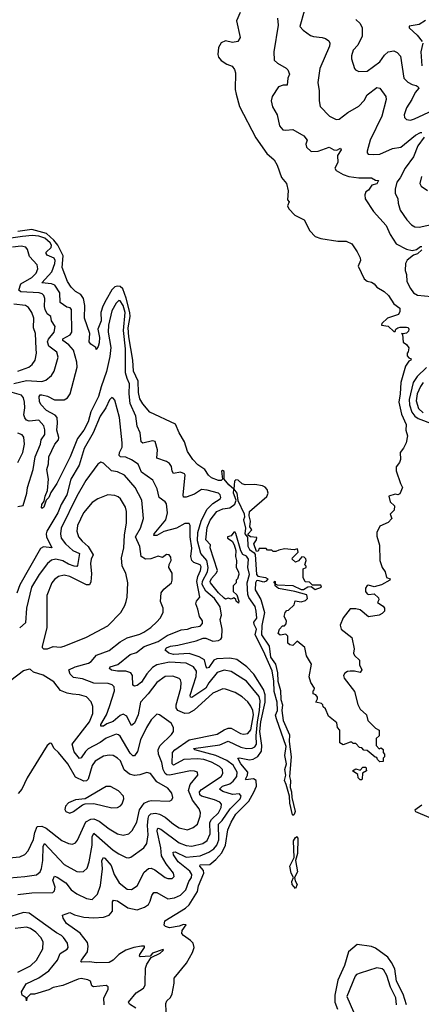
# Model space of a CAD drawing. Extents: x 1954683 to 2060285, y 904798 to 1016299.
# Tile 356 of 472: x 2004108 to 2006971, y 993890 to 1000913. Entities that reach past the tile are written whole.
import ezdxf

# ---------------------------------------------------------------- set-up
doc = ezdxf.new("R2010")
doc.units = 0

msp = doc.modelspace()

# ---------------------------------------------------------------- linework, layer by layer
at = {"layer": '0CON10XD'}
for points in [[(2005678.8, 1000965), (2005653.8, 1000905), (2005680, 1000785), (2005662.5, 1000757.5), (2005625, 1000750), (2005575, 1000762.5), (2005545, 1000747.5), (2005525.5, 1000714.5), (2005520, 1000665), (2005525.7, 1000645), (2005545, 1000623.1), (2005585, 1000596), (2005621.7, 1000581.7), (2005639.1, 1000559.1), (2005645.8, 1000535), (2005643.1, 1000415), (2005652, 1000382), (2005676, 1000295), (2005790.7, 1000070.7), (2005868.9, 999958.9), (2005923, 999913), (2005943.3, 999875), (2005975, 999787.5), (2006010, 999745), (2006021.7, 999691.7), (2006018.3, 999628.3), (2006030, 999615), (2006017.5, 999585), (2006027.5, 999565), (2006069.3, 999519.3), (2006135, 999486), (2006175.9, 999405.9), (2006215, 999366), (2006255, 999352), (2006375, 999333.3), (2006435, 999333.3), (2006475, 999313.3), (2006515, 999257.5), (2006536.2, 999215), (2006536.7, 999195), (2006521.2, 999155), (2006563.8, 999065), (2006585, 999048), (2006615, 999042), (2006635, 999028), (2006655, 999004.2), (2006706.7, 998975), (2006736.2, 998945), (2006776, 998886), (2006817.5, 998855), (2006817.7, 998832.3), (2006809.3, 998810.7), (2006730, 998785), (2006690, 998745), (2006687.5, 998735), (2006735, 998726), (2006775, 998690), (2006785, 998690), (2006790, 998705), (2006803.3, 998715), (2006820.9, 998719.1), (2006865, 998720.8), (2006876.8, 998716.8), (2006882.5, 998705), (2006878.9, 998691.1), (2006865, 998677.5), (2006841.7, 998671.7), (2006830, 998675), (2006838.3, 998668.3), (2006841.7, 998611.7), (2006866.4, 998596.4), (2006881.7, 998571.7), (2006877, 998543), (2006870, 998535), (2006870, 998515), (2006881.7, 998501.7), (2006900, 998495), (2006897.5, 998485), (2006881.7, 998478.3), (2006857.7, 998442.3), (2006825.4, 998325), (2006821.1, 998245), (2006810.4, 998185), (2006830.4, 998100.4), (2006863.8, 998025), (2006861.2, 997985), (2006873.3, 997945), (2006862.5, 997895), (2006845, 997857.5), (2006820, 997825), (2006823, 997777), (2006816.7, 997755), (2006793, 997723), (2006792.5, 997695), (2006822.5, 997605), (2006837.5, 997575), (2006819.3, 997530.7), (2006805, 997523.3), (2006785, 997527.5), (2006740, 997515), (2006750, 997475), (2006780, 997445), (2006777.5, 997415), (2006750, 997385), (2006760, 997355), (2006735, 997327.5), (2006675, 997300), (2006654, 997255), (2006655, 997230), (2006673.8, 997165), (2006676.7, 997055), (2006693.3, 997005), (2006713.3, 996975), (2006723.8, 996933.8), (2006750, 996925), (2006747.5, 996915), (2006687, 996883), (2006635, 996867.5), (2006595, 996878.8), (2006585, 996876.2), (2006572.3, 996857.7), (2006573.8, 996835), (2006585, 996816.7), (2006595, 996812), (2006635, 996817.5), (2006665, 996790), (2006667.5, 996775), (2006660, 996755), (2006699.3, 996729.3), (2006710, 996715), (2006710, 996695), (2006693, 996677), (2006670, 996665), (2006595, 996653.3), (2006535, 996703.3), (2006505, 996711.2), (2006465, 996711.2), (2006414.4, 996645.6), (2006392, 996595), (2006400, 996565), (2006476.7, 996505), (2006492, 996425), (2006486.7, 996395), (2006495, 996377.5), (2006530, 996345), (2006530.7, 996310.7), (2006547.5, 996275), (2006535, 996257.5), (2006495, 996266.2), (2006465, 996265.7), (2006445, 996264.4), (2006425, 996252), (2006417.1, 996235), (2006421.9, 996215), (2006495, 996120), (2006518.8, 996028.8), (2006536.1, 995996.1), (2006580, 995955), (2006590, 995915), (2006645, 995860), (2006670, 995845), (2006670, 995805), (2006650, 995785), (2006650, 995735), (2006671.7, 995711.7), (2006685, 995720), (2006698.3, 995708.3), (2006700, 995685), (2006710, 995675), (2006710, 995655), (2006700, 995645), (2006698.3, 995621.7), (2006675, 995620), (2006660, 995635), (2006655, 995650), (2006641.7, 995651.7), (2006585, 995700), (2006561.7, 995701.7), (2006548.3, 995718.3), (2006531.7, 995721.7), (2006505, 995750), (2006485, 995750), (2006475, 995760), (2006465, 995760), (2006415, 995740), (2006390, 995755), (2006390, 995845), (2006373, 995863), (2006368.3, 995898.3), (2006310, 995945), (2006287, 995997), (2006271.7, 996011.7), (2006270, 996025), (2006260, 996035), (2006220, 996045), (2006231.7, 996068.3), (2006231.7, 996081.7), (2006218.3, 996098.3), (2006200, 996105), (2006200, 996125), (2006208.3, 996131.7), (2006210, 996145), (2006182.5, 996185), (2006172.5, 996225), (2006187.5, 996315), (2006152.5, 996375), (2006140, 996435), (2006085, 996480), (2006055, 996450), (2006033, 996453), (2006020, 996465), (2006020, 996515), (2006005, 996530), (2005965, 996522.5), (2005950, 996535), (2005960, 996565), (2005981.7, 996588.3), (2005995, 996590), (2006007, 996603), (2006010, 996625), (2005992.5, 996655), (2006000, 996685), (2006011.7, 996698.3), (2006025, 996700), (2006065, 996740), (2006071.7, 996768.3), (2006115, 996760), (2006145, 996770), (2006160, 996785), (2006155, 996810), (2006070, 996835), (2005952.5, 996855), (2005930, 996875), (2005930, 996890), (2005922.5, 996895), (2005925, 996907.5), (2005930, 996905), (2005930, 996890), (2005942.5, 996882.5), (2006055, 996876.7), (2006115, 996847.5), (2006131.7, 996848.3), (2006163, 996867), (2006185, 996870), (2006215, 996847.5), (2006260, 996865), (2006255, 996880), (2006195, 996880), (2006175, 996900), (2006143, 996903), (2006130, 996935), (2006130, 996995), (2006150, 997005), (2006150, 997015), (2006140, 997025), (2006150, 997055), (2006147, 997067), (2006135, 997080), (2006118.3, 997081.7), (2006096.4, 997053.6), (2006075, 997042.5), (2006050, 997065), (2006052.5, 997075), (2006092.5, 997115), (2006088.3, 997138.3), (2006065, 997132.5), (2005995, 997137.5), (2005955, 997130), (2005935, 997120), (2005915, 997120), (2005905, 997130), (2005875, 997130), (2005865, 997140), (2005815, 997140), (2005808.3, 997121.7), (2005795, 997120), (2005777.5, 997175), (2005797, 997203), (2005798.3, 997218.3), (2005753.6, 997223.6), (2005737.5, 997235), (2005737.5, 997245), (2005762.5, 997275), (2005747.5, 997295), (2005752.5, 997335), (2005744.3, 997374.3), (2005747.1, 997405), (2005869, 997511), (2005879.2, 997535), (2005871.3, 997561.3), (2005858.1, 997578.1), (2005838.6, 997588.6), (2005785, 997598), (2005715, 997594.4), (2005695, 997602.2), (2005665, 997629.2), (2005648, 997632), (2005639.1, 997620.9), (2005635.3, 997565.3), (2005655, 997535.6), (2005662.6, 997482.6), (2005708.7, 997388.7), (2005709.4, 997365), (2005702.5, 997345), (2005718.8, 997285), (2005713.3, 997245), (2005732.5, 997222.5), (2005735, 997156.7), (2005745, 997134.4), (2005780, 997110), (2005787.5, 997097.5), (2005796.5, 996955), (2005805, 996944.3), (2005860, 996935), (2005877.5, 996925), (2005865, 996907.5), (2005848.3, 996901.7), (2005805, 996912.9), (2005795, 996910), (2005788.1, 996895), (2005787.1, 996845), (2005826.6, 996776.6), (2005852.3, 996685), (2005835, 996592.5), (2005831.5, 996525), (2005885.3, 996445.3), (2005896.9, 996365), (2005931.5, 996315), (2005945.8, 996255), (2005947.3, 996195), (2005968.3, 996128.2), (2005968.8, 996065), (2005980.4, 996025), (2005976.6, 995985), (2005985.9, 995915), (2006031.6, 995811.6), (2006028.4, 995765), (2006044.1, 995655), (2006030.8, 995515), (2006039.1, 995485), (2006035.3, 995435), (2006046.5, 995405), (2006048.8, 995365), (2006071.5, 995265), (2006065, 995242.5), (2006055, 995236.2), (2006052.1, 995242.1), (2006033.4, 995325), (2006032.3, 995375), (2006008.6, 995458.6), (2005994.6, 995485), (2006004.1, 995525), (2005997.1, 995565), (2006010.8, 995605), (2005998.4, 995665), (2006008, 995728), (2005939.1, 995925), (2005932.1, 995952.1), (2005945.5, 995985), (2005942.7, 996045), (2005921.7, 996121.7), (2005918.8, 996195), (2005907.4, 996267.4), (2005845, 996409.2), (2005785.4, 996525), (2005796.7, 996565), (2005778.8, 996598.8), (2005777.1, 996615), (2005797.7, 996645), (2005793.8, 996695), (2005786.4, 996726.4), (2005740.5, 996790.5), (2005733.8, 996813.8), (2005729.1, 996895), (2005746.2, 996955), (2005734.3, 997005), (2005739.4, 997065), (2005725, 997085.6), (2005698.8, 997098.8), (2005683.4, 997123.4), (2005648.8, 997248.8), (2005645, 997257.5), (2005635, 997257.5), (2005615, 997232.5), (2005590, 997225), (2005590, 997215), (2005623, 997193), (2005637.3, 997167.3), (2005647.7, 997127.7), (2005646, 997085), (2005653.3, 997055), (2005650, 997005), (2005667.5, 996975), (2005670, 996955), (2005660, 996925), (2005650, 996915), (2005650, 996895), (2005630, 996875), (2005630, 996835), (2005655, 996810), (2005670, 996765), (2005668.3, 996751.7), (2005650, 996765), (2005648.3, 996778.3), (2005635, 996790), (2005615, 996780), (2005595, 996787.5), (2005575, 996780), (2005565, 996786.7), (2005525, 996824.4), (2005468, 996895), (2005465.8, 996905), (2005475, 996926.9), (2005511.7, 996968.3), (2005517.1, 996985), (2005466.7, 997145), (2005467, 997167), (2005435, 997202.5), (2005445, 997290), (2005465, 997342), (2005513.5, 997405), (2005556.7, 997425), (2005605, 997431.2), (2005642.3, 997457.7), (2005651.3, 997485), (2005631, 997535), (2005633.8, 997565), (2005599.3, 997595), (2005566.7, 997635), (2005565, 997691.2), (2005553, 997697), (2005547.5, 997692.5), (2005552.5, 997635), (2005543.3, 997626.7), (2005525, 997626.2), (2005475, 997645.8), (2005454.3, 997665), (2005428.8, 997705), (2005377.3, 997737.3)], [(2006136, 1000974), (2006104.5, 1000865), (2006128.7, 1000838.7), (2006180.9, 1000800.9), (2006202.4, 1000792.4), (2006265, 1000786.2), (2006288.2, 1000778.2), (2006311.5, 1000761.5), (2006319.5, 1000745), (2006316.2, 1000725), (2006247.3, 1000565), (2006232.9, 1000465), (2006243.1, 1000405), (2006242.2, 1000335), (2006250.6, 1000295), (2006315.7, 1000225.7), (2006365, 1000200.8), (2006385, 1000204.2), (2006447.7, 1000252.3), (2006525, 1000297.5), (2006562.9, 1000337.1), (2006585, 1000376.7), (2006655, 1000429.4), (2006675, 1000424.3), (2006717.5, 1000365), (2006721.1, 1000345), (2006689.2, 1000225), (2006606.4, 1000053.6), (2006585.7, 999975), (2006584.2, 999964.2), (2006592.5, 999955), (2006629.5, 999950.5), (2006676.5, 999953.5), (2006765, 999995.4), (2006825, 1000004.1), (2006930.7, 1000089.3), (2006965, 1000108), (2006975, 1000109.5)], [(2005945.4, 1000925), (2005949.5, 1000875), (2005919.2, 1000685), (2005923.1, 1000625), (2005945, 1000604.2), (2006007.8, 1000567.8), (2006020, 1000555), (2006032.5, 1000525), (2006020, 1000495), (2006015, 1000446.7), (2005987.3, 1000447.3), (2005952.2, 1000435), (2005908, 1000365), (2005900, 1000335), (2005910.5, 1000290.5), (2005944.1, 1000234.1), (2005960, 1000155), (2005985, 1000128), (2006004.1, 1000124.1), (2006055, 1000129.2), (2006133.9, 1000083.9), (2006156.2, 1000055), (2006147.8, 1000025), (2006153.5, 1000005), (2006185, 999972.2), (2006235, 999974.3), (2006315, 1000003.1), (2006347.1, 999985), (2006368.4, 999981.6), (2006395, 999997.5), (2006399.5, 999985), (2006372.7, 999945), (2006376.4, 999895), (2006354.2, 999855), (2006365, 999838), (2006415, 999809.4), (2006455, 999795.6), (2006525, 999784.5), (2006615.4, 999785.4), (2006645, 999769.2), (2006667, 999767), (2006655, 999742.9), (2006618.1, 999731.9), (2006595, 999697.7), (2006575.9, 999684.1), (2006567.9, 999665), (2006570.5, 999635), (2006631.1, 999545), (2006720.8, 999445), (2006750.4, 999380.4), (2006792.2, 999315), (2006866.7, 999276.7), (2006905, 999267.5), (2006937, 999273), (2006965, 999295.4), (2006975.9, 999295)], [(2006504, 1000915), (2006535.4, 1000885.4), (2006549.5, 1000855), (2006550, 1000795), (2006518.5, 1000731.5), (2006486.2, 1000695), (2006474.6, 1000655.4), (2006474.5, 1000634.5), (2006494, 1000565), (2006501.2, 1000555), (2006525, 1000543.3), (2006585, 1000545.6), (2006675, 1000613.6), (2006709.3, 1000660.7), (2006735, 1000683.1), (2006775, 1000691.1), (2006799.5, 1000679.5), (2006822.1, 1000652.1), (2006847.7, 1000495), (2006875, 1000467.3), (2006905, 1000450.8), (2006935, 1000443.4), (2006949.1, 1000435), (2006952.9, 1000425), (2006928.5, 1000395), (2006904.6, 1000345), (2006865.4, 1000285), (2006848.9, 1000235), (2006851.4, 1000215), (2006865, 1000201.4), (2006895, 1000197.3), (2006923.6, 1000206.4)], [(2007001.9, 1000908.1), (2006955, 1000877.8), (2006885, 1000866.2), (2006884, 1000855), (2006942.3, 1000802.3), (2006978.5, 1000758.5)], [(2006982.1, 1000745), (2006967.3, 1000685), (2006975.5, 1000585)], [(2006923.6, 1000206.4), (2007055, 1000267.6)], [(2006991.3, 1000075), (2006945.5, 1000014.5), (2006915.3, 999935), (2006855.2, 999854.8), (2006821.4, 999785), (2006795.9, 999755), (2006783.8, 999705), (2006785.4, 999675), (2006804.5, 999635), (2006806.4, 999605), (2006820.5, 999555), (2006868.9, 999485), (2006900.5, 999450.5), (2006925, 999436.5), (2006955, 999432.9), (2007065, 999457.1)], [(2006972.5, 999795), (2006960, 999745), (2006970.8, 999725), (2007014.3, 999695)], [(2005377.3, 997737.3), (2005342.2, 997775), (2005303.1, 997833.1), (2005282, 997902), (2005243.8, 997965), (2005218, 998028), (2005035, 998113.5), (2004985, 998173.8), (2004965, 998208.6), (2004954.4, 998255), (2004951.3, 998335), (2004919, 998405), (2004914.6, 998485), (2004885, 998652), (2004881.8, 998715), (2004894.2, 998795), (2004892.7, 998825), (2004867.4, 998927.4), (2004842.8, 998992.8), (2004825, 999010.2), (2004805, 999013.5), (2004785, 999008.4), (2004763.6, 998986.4), (2004725.1, 998914.9), (2004700.8, 998869.2), (2004686.5, 998825), (2004687.3, 998765), (2004665.2, 998705), (2004676.8, 998645), (2004675, 998607.5), (2004667.9, 998582.1), (2004651.7, 998561.7), (2004650, 998575), (2004615, 998597.5), (2004603.8, 998615), (2004608.6, 998675), (2004568.4, 998785), (2004571.9, 998875), (2004561.4, 998925), (2004543.4, 998953.4), (2004505.7, 998975), (2004474.4, 999005), (2004448.5, 999045), (2004411.5, 999145), (2004417.6, 999227.6), (2004379.2, 999305), (2004351.5, 999341.5), (2004297.7, 999387.7), (2004195, 999415.5), (2004095, 999402.8)], [(2005400.5, 997335), (2005441.3, 997418.7), (2005485, 997460.9), (2005537.8, 997495), (2005542.9, 997505), (2005538.1, 997525), (2005524, 997535), (2005445, 997558.3), (2005405, 997563), (2005355, 997527.5), (2005295, 997506.7), (2005275, 997506.7), (2005272.1, 997525), (2005286.8, 997665), (2005283, 997673), (2005255, 997684.5), (2005205, 997676.7), (2005195, 997693.8), (2005190.8, 997725), (2005175, 997747.8), (2005155, 997761.8), (2005086.3, 997786.3), (2005089.2, 997845), (2005073.3, 997905), (2005055, 997910), (2004985, 997893.2), (2004972.6, 997902.6), (2004966.2, 997965), (2004944.3, 998014.3), (2004936.4, 998085), (2004895.7, 998175.7), (2004888.1, 998245), (2004890.5, 998315), (2004874.8, 998354.8), (2004862.2, 998395), (2004860.9, 998565), (2004846.8, 998695), (2004859.4, 998825), (2004845, 998875.3), (2004825, 998907.6), (2004815, 998909.6), (2004795, 998891.1), (2004765, 998836.9), (2004740.3, 998735), (2004739.1, 998685), (2004756.7, 998575), (2004750.1, 998509.9), (2004727, 998403), (2004687.9, 998295), (2004670.4, 998225), (2004615.9, 998115), (2004595.2, 998045), (2004565.5, 997984.5), (2004519.8, 997925), (2004466.8, 997795), (2004372.9, 997605), (2004329.4, 997540.6), (2004315.2, 997504.8), (2004297.1, 997485), (2004279.1, 997435), (2004265, 997426.2), (2004262.2, 997432.2), (2004264.6, 997455), (2004282.4, 997477.6), (2004288.2, 997515), (2004304.6, 997555), (2004312.5, 997635), (2004301.8, 997705), (2004312.3, 997745), (2004315.4, 997795), (2004358.2, 997885), (2004383.8, 997916.2), (2004386.9, 997933.1), (2004372.8, 997985), (2004378.1, 998035), (2004374.7, 998075), (2004361.4, 998091.4), (2004299.4, 998125), (2004259.1, 998169.1), (2004248.8, 998188.8), (2004247.5, 998225), (2004253.8, 998236.2), (2004265, 998237.5), (2004305, 998226.7), (2004355, 998201.2), (2004425, 998201.2), (2004448.2, 998215), (2004467.1, 998245), (2004517.7, 998435), (2004515, 998471.2), (2004490, 998555), (2004456.9, 998595), (2004414.1, 998625), (2004415, 998636.3), (2004466.2, 998665), (2004479.3, 998685), (2004476.2, 998845), (2004467.2, 998857.2), (2004442.5, 998862.5), (2004397, 998897), (2004392.9, 998965), (2004358.6, 999018.6), (2004335, 999029.2), (2004264.5, 999035), (2004336.1, 999115), (2004357.6, 999175), (2004360.2, 999195), (2004352.7, 999212.7), (2004304.4, 999234.4), (2004295.3, 999245), (2004297.4, 999255), (2004331.8, 999288.2), (2004333.2, 999305), (2004325, 999321.3), (2004287, 999355), (2004245, 999369.9), (2004195.6, 999374.4), (2004126.6, 999366.6), (2004045, 999353.6)], [(2004065, 998317.5), (2004155, 998339.8), (2004265, 998332.8), (2004295, 998341.5), (2004333.3, 998375), (2004353.6, 998405), (2004382.2, 998505), (2004372.1, 998542.1), (2004315, 998583.2), (2004305.2, 998615), (2004313.7, 998635), (2004352.9, 998685), (2004360.6, 998725), (2004334.1, 998765), (2004328.9, 998795), (2004304.5, 998814.5), (2004288.3, 998845), (2004283.5, 998866.5), (2004287.5, 998925), (2004280.4, 998945), (2004267.4, 998957.4), (2004245.5, 998965.5), (2004115, 998972.1), (2004100.3, 998985), (2004115, 999029.7), (2004195, 999073.8), (2004224.7, 999105), (2004237.9, 999135), (2004232.5, 999165), (2004177.3, 999225), (2004163.1, 999275), (2004150.2, 999290.2), (2004117.2, 999297.2), (2004055, 999290.9)], [(2006975, 999272.3), (2006945, 999243.9), (2006915, 999233.5), (2006871.2, 999198.8), (2006858.8, 999175), (2006855.4, 999125), (2006865.3, 999095), (2006868.6, 999045), (2006894.6, 998995), (2006914.8, 998964.8), (2006945, 998949.1), (2007095, 998934.8)], [(2004095, 998406.7), (2004172.5, 998435), (2004195.8, 998454.2), (2004217.3, 998485), (2004226.2, 998535), (2004223.8, 998565), (2004219.6, 998675), (2004205.4, 998715), (2004208.1, 998785), (2004193.8, 998825), (2004170.2, 998860.2), (2004148, 998875), (2004064.8, 998884.8)], [(2007008.1, 998431.9), (2006942, 998368), (2006913.3, 998325), (2006885.4, 998205), (2006888, 998165), (2006904.7, 998114.7), (2006925, 998086), (2006948.8, 998068.8), (2007055, 998027.4)], [(2006984.5, 998325), (2006964.5, 998295.5), (2006942.9, 998245), (2006935.8, 998195), (2006950.7, 998140.7), (2006985, 998108.4)], [(2004095, 997439.8), (2004132.7, 997447.3), (2004159.2, 997535), (2004162.5, 997575), (2004203.4, 997705), (2004218.8, 997795), (2004256, 997885), (2004260, 997915), (2004285.8, 997955), (2004286.8, 997986.8), (2004279.6, 998015), (2004245, 998055.4), (2004175, 998048.6), (2004157, 998057), (2004145, 998072.3), (2004136.9, 998095), (2004144.4, 998145), (2004142.1, 998185), (2004135.1, 998215.1), (2004119.7, 998235), (2004054.7, 998254.7)], [(2005793.3, 995805), (2005802.3, 995905), (2005818.4, 995985), (2005822.7, 996055), (2005815.5, 996085), (2005725, 996194.7), (2005615, 996263.5), (2005565, 996273.6), (2005515, 996255.3), (2005455, 996183.1), (2005433.9, 996145), (2005335, 996078.6), (2005325, 996080), (2005322.9, 996095), (2005365, 996227.1), (2005367.5, 996265), (2005347.4, 996297.4), (2005295, 996322.3), (2005175, 996330.7), (2005085, 996310.2), (2005055, 996292), (2005013.3, 996246.7), (2004975, 996187.5), (2004945, 996162.9), (2004925, 996158.6), (2004915, 996165.8), (2004910.8, 996235), (2004899.5, 996255), (2004865, 996265.2), (2004805, 996264.8), (2004762.1, 996272.1), (2004747.7, 996285), (2004753.1, 996296.9), (2004806.8, 996313.2), (2004895, 996384.7), (2004940.6, 996399.4), (2004995, 996442.4), (2005095, 996477.7), (2005158.5, 996521.5), (2005259.9, 996560.1), (2005305, 996564.6), (2005335, 996578.2), (2005395, 996588.1), (2005411.4, 996605), (2005410.6, 996625), (2005389.2, 996655), (2005378.8, 996708.8), (2005364.4, 996745.6), (2005367.5, 996765), (2005393.1, 996795), (2005370.5, 996905), (2005378, 996942), (2005397.4, 996985), (2005400.4, 997010.4), (2005394.6, 997025), (2005350.2, 997040.2), (2005334.2, 997055), (2005329, 997085), (2005336, 997144), (2005322.6, 997225), (2005324.2, 997305), (2005315, 997319.2), (2005285, 997320), (2005224.7, 997285.3), (2005135, 997261.4), (2005085, 997232.8), (2005063.5, 997233.5), (2005066.5, 997245), (2005148.7, 997345), (2005161.2, 997395), (2005155, 997458.8), (2005144.6, 997474.6), (2005102.7, 997505), (2005087.8, 997567.8), (2005057.5, 997627.5), (2004975.3, 997685.3), (2004952.3, 997742.2), (2004905, 997774.7), (2004865, 997791.8), (2004825.7, 997795.7), (2004817.9, 997805), (2004818.1, 997825), (2004837.1, 997862.9), (2004839.1, 997895), (2004819.4, 998075), (2004785, 998198), (2004775, 998213.8), (2004765, 998218), (2004747.7, 998202.3), (2004721.7, 998145), (2004681.9, 998085), (2004632.5, 997965), (2004567.8, 997855), (2004531.6, 997735), (2004472.9, 997635), (2004444.1, 997525), (2004403.9, 997455), (2004380.2, 997395), (2004300.9, 997265), (2004295.7, 997245), (2004298.5, 997225), (2004337.5, 997145), (2004276.7, 997153.3), (2004255, 997142.1), (2004108.8, 996881.2), (2004087.3, 996822.8)], [(2004093.5, 997755), (2004128.9, 997825), (2004140.8, 997885), (2004137.9, 997935), (2004125, 997951.2), (2004094.8, 997964.8)], [(2004095, 994672.9), (2004195, 994685.9), (2004343.6, 994686.4), (2004355, 994700), (2004360, 994725), (2004342.8, 994775), (2004356.2, 994803.8), (2004375, 994797.4), (2004437.6, 994755), (2004475, 994706.2), (2004515, 994678), (2004585, 994643.5), (2004625, 994638.1), (2004662.1, 994675), (2004683.6, 994736.4), (2004697.3, 994855), (2004692.7, 994915), (2004704.2, 994935.7), (2004715, 994932.5), (2004759.5, 994879.5), (2004781.9, 994815), (2004817.7, 994755), (2004875, 994710.9), (2004905, 994709.5), (2004945.6, 994735), (2004995, 994833.3), (2005025, 994858.9), (2005045, 994860), (2005070, 994850), (2005145, 994793.5), (2005165, 994786.7), (2005195, 994788), (2005208.1, 994801.9), (2005203.3, 994825), (2005151.3, 994891.3), (2005119, 994949), (2005114, 995005), (2005086.7, 995125), (2005089.8, 995140.2), (2005095, 995146.2), (2005115, 995138.4), (2005245, 995041.2), (2005295, 995021.9), (2005335, 995018.2), (2005412.8, 995037.2), (2005445, 995058.2), (2005464.8, 995105), (2005463.3, 995186.7), (2005475, 995208.1), (2005525.9, 995255), (2005545, 995292.5), (2005546.1, 995316.1), (2005535, 995330.9), (2005497.5, 995347.5), (2005403.5, 995373.5), (2005392, 995385), (2005390.4, 995405), (2005405, 995421.9), (2005543.1, 995515), (2005556.6, 995535), (2005552.7, 995565), (2005533.2, 995585), (2005475, 995617.1), (2005420, 995635), (2005375, 995641.7), (2005277.1, 995635), (2005204.5, 995594.5), (2005195.3, 995605.3), (2005197.1, 995685), (2005213.3, 995705), (2005315, 995776.1), (2005515, 995816.7), (2005565, 995848.5), (2005595, 995859.6), (2005615, 995858.6), (2005682.2, 995822.2), (2005703.3, 995816.7), (2005735, 995820.7), (2005755, 995846.4), (2005774.8, 995955), (2005771, 995985), (2005755.8, 996015.8), (2005735, 996047.3), (2005695, 996081.8), (2005644.7, 996114.7), (2005575, 996138.2), (2005555, 996138.8), (2005485, 996108.9), (2005351.6, 995988.4), (2005313.8, 995966.2), (2005285, 995964.8), (2005236.2, 995985), (2005222.2, 996005), (2005223.1, 996026.9), (2005257.4, 996145), (2005259.2, 996185), (2005253.9, 996203.9), (2005244.1, 996214.1), (2005199.2, 996229.2), (2005145, 996226.8), (2005085, 996185.4), (2005024.7, 996105), (2004969.7, 996045), (2004951.6, 995955), (2004925, 995894.5), (2004905, 995879.4), (2004889.4, 995905), (2004872, 995945), (2004845, 995958.2), (2004825, 995950.3), (2004775, 995906.4), (2004729.3, 995890.7), (2004705, 995873.9), (2004685, 995874), (2004685, 995885.7), (2004725.4, 995954.6), (2004749, 996015), (2004783.3, 996125), (2004781.5, 996155), (2004767.6, 996167.6), (2004738.2, 996178.2), (2004635, 996181.5), (2004555, 996212.1), (2004490.6, 996220.6), (2004467.1, 996245), (2004458.8, 996275), (2004503.3, 996296.8), (2004597.8, 996322.2), (2004616.9, 996335), (2004655, 996380), (2004745, 996412.5), (2004823.6, 996476.4), (2004875, 996503.2), (2004965, 996530.7), (2004993.1, 996545), (2005041.7, 996578.3), (2005085, 996618.6), (2005109.4, 996645), (2005130, 996685), (2005130.8, 996715), (2005112.1, 996762.1), (2005116.5, 996825), (2005135, 996850.6), (2005188.8, 996895), (2005195.9, 996914.1), (2005195.8, 996965), (2005171.2, 997005), (2005173.6, 997026.4), (2005188, 997055), (2005185, 997080), (2005173.3, 997095), (2005155, 997099.2), (2005125, 997077.5), (2005095, 997085.8), (2005043.1, 997066.9), (2005005, 997064.4), (2004973.5, 997085), (2004963.6, 997155), (2004933.8, 997225), (2004969.4, 997285), (2004989.6, 997355), (2004977.6, 997485), (2004930, 997575), (2004855, 997663.6), (2004805, 997688.2), (2004761.4, 997695), (2004705, 997749.2), (2004685, 997758), (2004665, 997742), (2004579.6, 997625), (2004515.5, 997514.5), (2004404.3, 997285), (2004397.5, 997245), (2004402.9, 997215), (2004433.4, 997175), (2004486, 997126), (2004534.5, 997105), (2004519.9, 997020.1), (2004515, 997013.6), (2004495, 997014.3), (2004455, 997029.2), (2004415, 997053.9), (2004365, 997065.2), (2004335, 997058.8), (2004305.6, 997034.4), (2004246.3, 996955), (2004192.7, 996865), (2004156.4, 996715), (2004149.9, 996610.1), (2004107.3, 996575)], [(2004305, 996424.2), (2004345, 996440.8), (2004397.5, 996437.5), (2004425, 996443.5), (2004585, 996508.8), (2004735, 996590), (2004829.4, 996685), (2004858, 996735), (2004866.9, 996763.1), (2004874.5, 996795), (2004879.5, 996895), (2004863.5, 996965), (2004838.5, 997015), (2004833.6, 997075), (2004849.7, 997145), (2004853.8, 997235), (2004869.7, 997325), (2004868.7, 997405), (2004862.3, 997435), (2004825.6, 997495), (2004809.5, 997509.5), (2004785, 997519.5), (2004735, 997523.3), (2004665, 997494.4), (2004625, 997469.5), (2004562.9, 997395), (2004520, 997305), (2004514.1, 997264.1), (2004527.7, 997225), (2004553, 997193), (2004596.3, 997156.3), (2004632.5, 997095), (2004617.5, 997065), (2004611.2, 997035), (2004620.5, 996960.5), (2004615, 996903.3), (2004605, 996882.9), (2004585, 996881.2), (2004465, 996940.8), (2004425, 996950), (2004385, 996941.2), (2004355, 996918.9), (2004336.4, 996895), (2004300.8, 996805), (2004301.5, 996575), (2004267.5, 996445), (2004267.5, 996435), (2004276.4, 996426.4), (2004305, 996424.2)], [(2005157.6, 993725), (2005148.6, 993895), (2005157.5, 993915), (2005182.7, 993937.3), (2005195.6, 993965), (2005209.5, 994040.5), (2005208.8, 994075), (2005296.9, 994183.1), (2005340.6, 994259.4), (2005351.1, 994295), (2005343.4, 994325), (2005325.9, 994345.9), (2005275, 994379.6), (2005263.8, 994395), (2005265.5, 994415), (2005295, 994457.5), (2005275, 994459.4), (2005243.6, 994446.4), (2005175, 994435.5), (2005146.7, 994445), (2005136.7, 994455), (2005143.3, 994485), (2005290.9, 994575), (2005315, 994598.8), (2005374.7, 994695), (2005383.2, 994735), (2005420.4, 994825), (2005417.5, 994845), (2005391.6, 994875), (2005395, 994884.2), (2005462.7, 994887.3), (2005506.6, 994923.4), (2005548.8, 994971.2), (2005573.9, 995025), (2005591.3, 995135), (2005615, 995189.2), (2005649.4, 995245), (2005740.5, 995339.5), (2005778.1, 995401.9), (2005795.9, 995445), (2005793.5, 995485), (2005775, 995498.1), (2005720.9, 995490.9), (2005717.8, 995495), (2005732.7, 995525), (2005733.8, 995545), (2005684.2, 995605), (2005663.8, 995645), (2005675, 995647.5), (2005745, 995633.2), (2005772.9, 995637.1), (2005805, 995657.7), (2005832.1, 995695), (2005833.5, 995735), (2005819.3, 995835), (2005827.2, 995905), (2005857.8, 996045), (2005857, 996097), (2005846.8, 996135), (2005777, 996245), (2005726.4, 996296.4), (2005655, 996348.8), (2005605, 996359.2), (2005514.4, 996355), (2005492.3, 996345), (2005455, 996292.5), (2005445, 996286.9), (2005436.7, 996296.8), (2005426.2, 996346.2), (2005387.4, 996367.4), (2005315, 996391.2), (2005205, 996384.8), (2005171.9, 996395), (2005144.4, 996415), (2005155, 996431.5), (2005182.9, 996445), (2005235, 996451.6), (2005365, 996482.4), (2005415, 996501.4), (2005435, 996502.3), (2005485, 996481.1), (2005525, 996485.2), (2005542.9, 996495), (2005548.4, 996505), (2005551.9, 996565), (2005535.9, 996634.1), (2005547.4, 996665), (2005536, 996725), (2005496.5, 996785), (2005435, 996836.2), (2005409.8, 996885), (2005410.9, 996909.1), (2005445.8, 996975), (2005451.7, 997005), (2005441.3, 997055), (2005399, 997105), (2005376.1, 997195), (2005378.6, 997255), (2005400.5, 997335)], [(2004035, 994792.5), (2004145, 994800.3), (2004226.3, 994813.7), (2004252.7, 994835), (2004262.3, 994857.7), (2004272.3, 994915), (2004274.8, 995015.2), (2004285, 995035.7), (2004425, 994886.8), (2004515, 994837.9), (2004536.4, 994833.6), (2004562.7, 994837.3), (2004589.3, 994860.7), (2004603.7, 994906.3), (2004623.1, 995025), (2004623.5, 995085), (2004635, 995110.6), (2004775, 994989.7), (2004815, 994962), (2004867.4, 994937.4), (2004885, 994934.5), (2004900.2, 994939.8), (2004993.6, 995005), (2005013.6, 995036.4), (2005022.4, 995097.6), (2005017.8, 995165), (2005023.9, 995216.1), (2005028.9, 995235), (2005042.2, 995247.8), (2005075, 995253.1), (2005105, 995244.8), (2005144.5, 995224.5), (2005203.2, 995175), (2005245, 995148.6), (2005305, 995134.6), (2005345, 995150.9), (2005375, 995174.5), (2005395, 995231.2), (2005396, 995256), (2005387.7, 995285), (2005339.5, 995345), (2005311, 995415), (2005322.5, 995457.5), (2005377.8, 995525), (2005375.7, 995545), (2005355, 995553.6), (2005325, 995555.3), (2005176.8, 995523.2), (2005156.1, 995526.1), (2005145.4, 995535.4), (2005131.1, 995565), (2005121.6, 995615), (2005096.1, 995675), (2005095.2, 995704.8), (2005107.6, 995732.4), (2005191.1, 995815), (2005203.6, 995836.4), (2005204.4, 995865), (2005186.9, 995895), (2005105, 995954), (2005085, 995958.8), (2005045, 995919.4), (2005011.5, 995865), (2004970, 995775), (2004947.5, 995692.5), (2004925, 995661.1), (2004915, 995661.8), (2004895, 995682), (2004825, 995802.5), (2004812.9, 995812.9), (2004795, 995816.8), (2004725, 995788), (2004682.1, 995757.9), (2004595, 995711.6), (2004575.9, 995694.1), (2004545, 995647.5), (2004535, 995643.5), (2004495, 995690.9), (2004481.6, 995745), (2004605, 995904.5), (2004628.4, 995965), (2004629.6, 996015), (2004618.1, 996048.1), (2004582.8, 996082.8), (2004535, 996097.5), (2004482.9, 996102.9), (2004445, 996109.1), (2004398.7, 996128.7), (2004350.2, 996190.2), (2004275, 996236.7), (2004205, 996258), (2004185, 996278.8), (2004175, 996281.2), (2004135, 996269.2), (2004045, 996198.6)], [(2004033.3, 994933.3), (2004108.5, 994941.5), (2004145, 994958.9), (2004168.2, 994985), (2004205, 995065.8), (2004215.2, 995115.2), (2004233.1, 995156.9), (2004265, 995159.3), (2004296.1, 995145), (2004408.8, 995058.8), (2004455, 995035.5), (2004485, 995032.5), (2004505, 995041.9), (2004519.6, 995060.4), (2004579, 995191), (2004615, 995210.2), (2004635, 995213.8), (2004675, 995196.3), (2004745, 995140.7), (2004805.8, 995105), (2004845, 995096.7), (2004885, 995104.5), (2004910.4, 995129.6), (2004941.9, 995188.1), (2004962.3, 995277.7), (2004995.9, 995324.1), (2005025, 995339.7), (2005045, 995342.8), (2005175, 995338.6), (2005192.9, 995347.1), (2005200, 995365), (2005193.1, 995395), (2005165, 995431.9), (2005085.7, 995475.7), (2005041.4, 995535), (2005015, 995542.9), (2004963.5, 995526.5), (2004925, 995521.6), (2004891.4, 995531.4), (2004852.9, 995562.9), (2004825.2, 995625.2), (2004805, 995646.5), (2004775, 995663.8), (2004745, 995666.2), (2004705, 995658.5), (2004645, 995623.6), (2004625, 995592.9), (2004594.8, 995495), (2004585, 995483), (2004565, 995482.1), (2004505, 995510.3), (2004450.8, 995605), (2004385, 995685.8), (2004353.3, 995715), (2004335, 995750), (2004325, 995752.5), (2004303.3, 995735), (2004160.5, 995505), (2004123.1, 995425), (2004097.6, 995392.4)], [(2004935, 993862.3), (2004890.5, 993890.5), (2004882.5, 993905), (2004938.3, 993971.7), (2004991.4, 994005), (2005001.9, 994025), (2005002.6, 994042.6), (2005003.5, 994146.5), (2005013.6, 994176.4), (2005045, 994223.8), (2005110, 994255), (2005133.3, 994275), (2005131.7, 994281.7), (2005055, 994255.4), (2005038, 994232), (2004967.5, 994227.5), (2004962.1, 994232.1), (2004963.6, 994245), (2004998.6, 994295), (2004996.7, 994305), (2004975, 994305.4), (2004921.2, 994295), (2004865, 994274.6), (2004815, 994244.8), (2004775, 994203.7), (2004745, 994188.9), (2004655, 994184.7), (2004605, 994191.8), (2004549.2, 994189.2), (2004544.6, 994194.6), (2004548.9, 994205), (2004590.9, 994265), (2004596.4, 994303.6), (2004590.2, 994330.2), (2004538.2, 994398.2), (2004441.5, 994465), (2004418.1, 994505), (2004413.8, 994525), (2004465, 994545.6), (2004497.8, 994527.8), (2004565, 994510.9), (2004635, 994507.3), (2004705, 994511.8), (2004745.8, 994524.3), (2004769.1, 994555), (2004768.3, 994621.7), (2004776.6, 994633.4), (2004805, 994627.5), (2004877.4, 994577.4), (2004945, 994564.2), (2004997.8, 994582.2), (2005025, 994602.1), (2005038, 994625), (2005048.7, 994665), (2005065, 994687.9), (2005085, 994686.9), (2005165, 994642.5), (2005211.2, 994648.8), (2005255, 994668.4), (2005292.8, 994707.2), (2005312.7, 994765), (2005331.9, 994795), (2005334.4, 994815), (2005320.1, 994840.1), (2005237.6, 994905), (2005205.3, 994955), (2005201.5, 994975), (2005215, 994976.5), (2005295, 994939.3), (2005395, 994947.8), (2005455.8, 994974.2), (2005491.6, 994998.4), (2005514.2, 995025.8), (2005527.3, 995062.7), (2005525.2, 995175), (2005550.4, 995199.6), (2005608.3, 995285), (2005680, 995355), (2005687.3, 995375), (2005675, 995390.9), (2005625, 995385.5), (2005555, 995407.7), (2005532.9, 995425), (2005553.1, 995445), (2005605, 995463.3), (2005629.2, 995480.8), (2005654.8, 995515), (2005658.3, 995545), (2005629.4, 995595), (2005585, 995629), (2005505.5, 995665.5), (2005355.8, 995705), (2005345.7, 995715), (2005535, 995741.4), (2005595, 995766.7), (2005683.9, 995723.9), (2005725, 995715.2), (2005765, 995715.7), (2005785, 995727.1), (2005795.3, 995744.7), (2005793.3, 995805)], [(2006545, 995490), (2006535, 995490), (2006520, 995505), (2006518.3, 995528.3), (2006480, 995555), (2006505, 995570), (2006535, 995560), (2006555, 995580), (2006575, 995580), (2006580, 995555), (2006551.7, 995538.3), (2006550, 995495), (2006545, 995490)], [(2004465, 995254), (2004490, 995265), (2004555, 995313.3), (2004575, 995320), (2004636.9, 995323.1), (2004765, 995290.5), (2004805, 995293.3), (2004826.2, 995305), (2004839.3, 995320.7), (2004850, 995355), (2004847.1, 995375), (2004812.8, 995412.8), (2004755, 995442.9), (2004725, 995444.4), (2004575, 995356.2), (2004505, 995348.8), (2004455, 995326.7), (2004435, 995302.5), (2004429.3, 995279.3), (2004437.5, 995265), (2004465, 995254)], [(2006975, 995310), (2006924, 995275), (2006930, 995265), (2007025.7, 995225.7)], [(2006075, 994716.2), (2006050.9, 994745), (2006048.9, 994765), (2006060, 994795), (2006043.1, 994825), (2006034.7, 994875), (2006063.6, 994936.4), (2006060, 995055), (2006075, 995080.6), (2006085, 995085.8), (2006092, 995072), (2006087.3, 994965), (2006075.3, 994915), (2006089.2, 994835), (2006067.1, 994795), (2006070.9, 994770.9), (2006086, 994745), (2006075, 994716.2)], [(2004708.7, 993885), (2004708.4, 993935), (2004738.1, 993995), (2004739.2, 994015), (2004725, 994022.9), (2004633.6, 994013.6), (2004622.2, 994022.2), (2004611.2, 994055), (2004592.5, 994065), (2004545, 994072.9), (2004525, 994069.8), (2004415, 994022.6), (2004345, 994010.4), (2004315, 993992.4), (2004212.4, 993962.4), (2004185, 993962.5), (2004157.5, 993935), (2004155, 993914), (2004153.3, 993935), (2004124.2, 993955), (2004120.4, 993979.6), (2004154.7, 994035), (2004245, 994078.8), (2004315, 994128.8), (2004376.1, 994203.9), (2004395, 994252.5), (2004445, 994283.5), (2004453.1, 994295), (2004447.5, 994325), (2004419.5, 994365), (2004405, 994380.7), (2004370.2, 994400.2), (2004175, 994538.9), (2004135, 994543.8), (2004045, 994515.8)], [(2004095, 994119.1), (2004185, 994164.5), (2004226.9, 994205), (2004271.5, 994285), (2004274.5, 994335), (2004259.1, 994365), (2004223.2, 994403.2), (2004185, 994430.6), (2004155, 994439.2), (2004075, 994429.8)], [(2006865.4, 993885), (2006841.4, 993961.4), (2006795.5, 994055.5), (2006781.5, 994141.5), (2006758.6, 994188.6), (2006731.6, 994225), (2006645, 994289.1), (2006615, 994300.9), (2006515, 994315.8), (2006453.2, 994265), (2006423.5, 994166.5), (2006375, 994061.8), (2006354.9, 993955), (2006353.9, 993903.9), (2006372.9, 993855)], [(2006795.2, 993885), (2006790.7, 993935), (2006751, 994011), (2006724.8, 994094.8), (2006705, 994133.5), (2006692.5, 994142.5), (2006655, 994148.8), (2006535, 994111.5), (2006508.5, 994101.5), (2006499.1, 994090.9), (2006441.1, 993945), (2006487.8, 993835)]]:
    msp.add_lwpolyline(points, dxfattribs=at)

doc.saveas('drawing.dxf')
